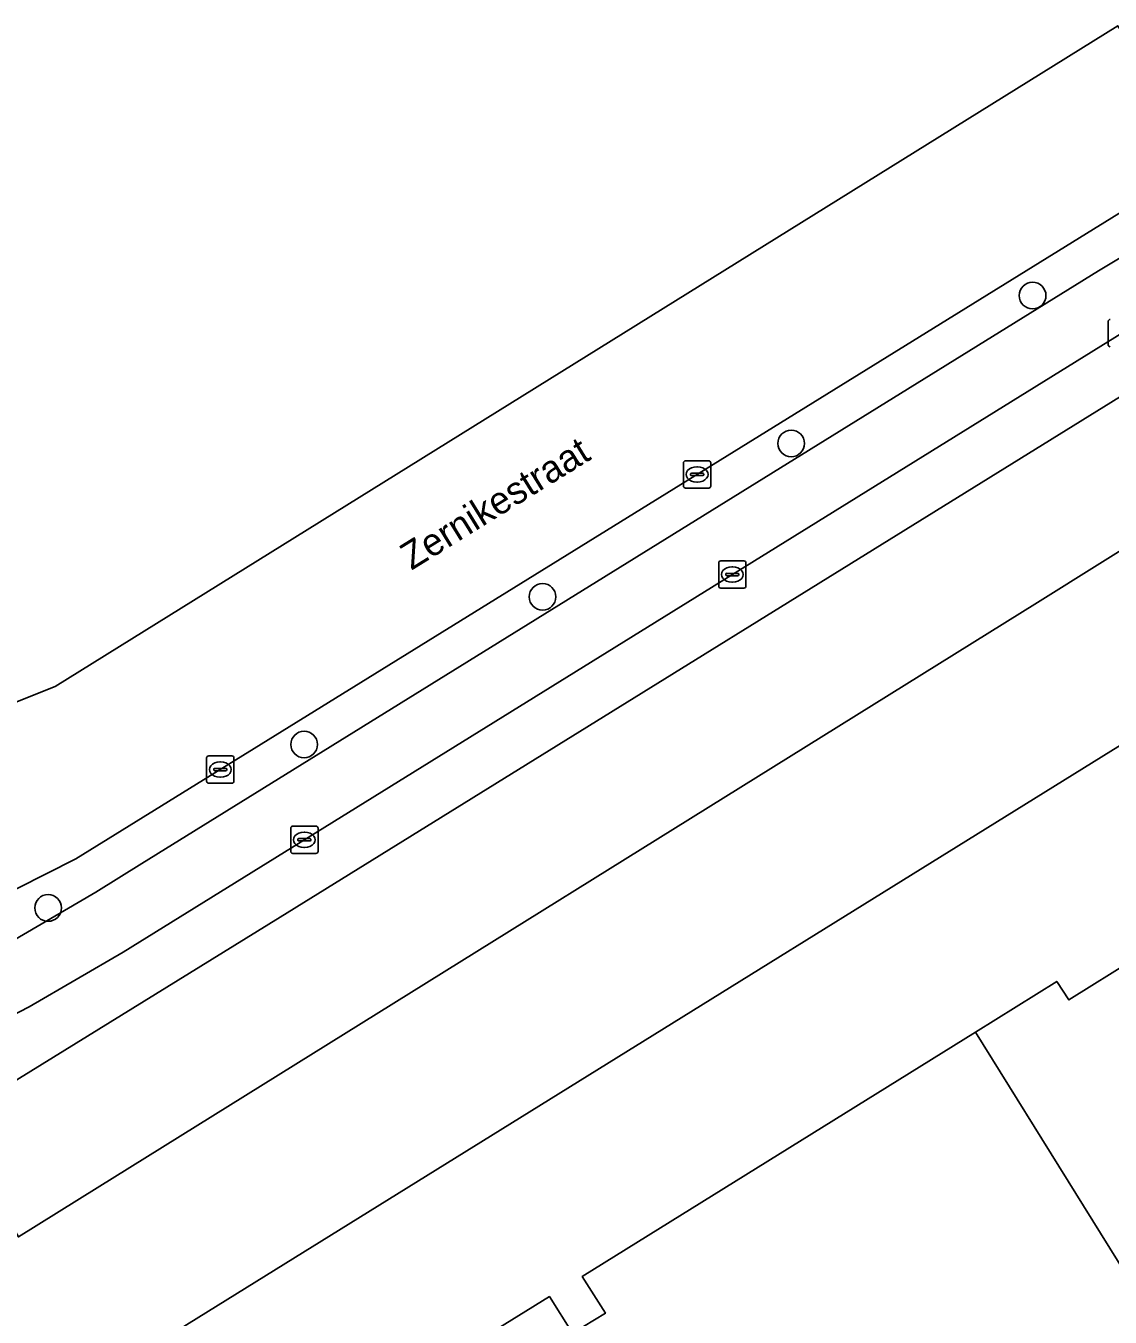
# Model space of a CAD drawing. Extents: x 160304 to 160955, y 383684 to 384161.
# Drawn here: x 160703.42 to 160743.18, y 384074.11 to 384121.45 of the extents above; entities that cross this region are included whole.
import ezdxf

# ---------------------------------------------------------------- set-up
doc = ezdxf.new("R2010")
doc.units = 0
for name, color, linetype in [('IMGEO_Berm_open', 7, 'Continuous'), ('IMGEO_Boom', 7, 'Continuous'), ('IMGEO_Fietspad_open', 7, 'Continuous'), ('IMGEO_Kolk', 7, 'Continuous'), ('IMGEO_Openbare_ruimte_label', 7, 'Continuous'), ('IMGEO_Pand', 7, 'Continuous'), ('IMGEO_Parkeervlak_open', 7, 'Continuous'), ('IMGEO_Rijbaan_lokaal_gesloten', 7, 'Continuous'), ('IMGEO_Rijbaan_lokaal_open', 7, 'Continuous'), ('IMGEO_Voetpad_open', 7, 'Continuous')]:
    doc.layers.add(name, color=color, linetype=linetype)

msp = doc.modelspace()

# ---------------------------------------------------------------- linework, layer by layer
at = {"layer": 'IMGEO_Berm_open'}
msp.add_lwpolyline([(160742.756, 384112.478), (160744.163, 384113.316), (160745.836, 384114.22), (160746.197, 384114.392), (160746.813, 384114.634), (160747.449, 384114.82), (160746.55, 384116.415), (160743.761, 384114.738), (160705.25, 384090.911), (160700.96, 384088.754), (160701.662, 384087.202), (160702.323, 384087.552), (160705.985, 384089.694), (160707.678, 384090.743)], close=True, dxfattribs=at)
at = {"layer": 'IMGEO_Boom'}
for centre in [(160740.34, 384111.566), (160731.487, 384106.146), (160722.368, 384100.521), (160713.624, 384095.109), (160704.235, 384089.116)]:
    msp.add_circle(centre, 0.489, dxfattribs=at)
at = {"layer": 'IMGEO_Fietspad_open'}
for points in [[(160747.449, 384114.82), (160746.813, 384114.634), (160746.197, 384114.392), (160745.836, 384114.22), (160744.163, 384113.316), (160742.756, 384112.478), (160707.678, 384090.743), (160705.985, 384089.694), (160702.323, 384087.552)], [(160702.089, 384084.748), (160703.545, 384085.49), (160706.986, 384087.498), (160745.191, 384111.169)]]:
    msp.add_lwpolyline(points, dxfattribs=at)
at = {"layer": 'IMGEO_Kolk'}
for p, q in [((160743.11, 384109.763), (160743.11, 384110.615)), ((160727.536, 384104.583), (160727.536, 384105.435)), ((160727.611, 384105.509), (160728.463, 384105.509)), ((160728.024, 384105.289), (160728.049, 384105.289)), ((160728.537, 384105.435), (160728.537, 384104.583)), ((160727.795, 384105.003), (160727.795, 384105.015)), ((160728.233, 384104.966), (160727.835, 384104.966)), ((160727.838, 384105.052), (160728.236, 384105.052)), ((160728.279, 384105.015), (160728.279, 384105.003)), ((160728.463, 384104.509), (160727.611, 384104.509)), ((160728.047, 384104.729), (160728.022, 384104.729)), ((160728.827, 384100.914), (160728.827, 384101.766)), ((160728.902, 384101.84), (160729.754, 384101.84)), ((160729.315, 384101.62), (160729.34, 384101.62)), ((160729.828, 384101.766), (160729.828, 384100.914)), ((160729.086, 384101.334), (160729.086, 384101.346)), ((160729.524, 384101.297), (160729.126, 384101.297)), ((160729.129, 384101.383), (160729.527, 384101.383)), ((160729.338, 384101.06), (160729.313, 384101.06)), ((160729.57, 384101.346), (160729.57, 384101.334)), ((160729.754, 384100.84), (160728.902, 384100.84)), ((160710.049, 384093.763), (160710.049, 384094.615)), ((160710.124, 384094.689), (160710.976, 384094.689)), ((160710.537, 384094.469), (160710.562, 384094.469)), ((160711.05, 384094.615), (160711.05, 384093.763)), ((160710.308, 384094.183), (160710.308, 384094.195)), ((160710.746, 384094.146), (160710.348, 384094.146)), ((160710.351, 384094.232), (160710.749, 384094.232)), ((160710.56, 384093.909), (160710.535, 384093.909)), ((160710.792, 384094.195), (160710.792, 384094.183)), ((160710.976, 384093.689), (160710.124, 384093.689)), ((160713.132, 384091.189), (160713.132, 384092.041)), ((160713.207, 384092.115), (160714.059, 384092.115)), ((160714.133, 384092.041), (160714.133, 384091.189)), ((160713.391, 384091.609), (160713.391, 384091.621)), ((160713.829, 384091.572), (160713.431, 384091.572)), ((160713.434, 384091.658), (160713.832, 384091.658)), ((160713.62, 384091.895), (160713.645, 384091.895)), ((160713.875, 384091.621), (160713.875, 384091.609)), ((160714.059, 384091.115), (160713.207, 384091.115)), ((160713.643, 384091.335), (160713.618, 384091.335))]:
    msp.add_line(p, q, dxfattribs=at)
for points in [[(160743.11, 384109.763), (160743.11, 384110.615)], [(160727.536, 384104.583), (160727.536, 384105.435)], [(160727.611, 384105.509), (160728.463, 384105.509)], [(160728.537, 384105.435), (160728.537, 384104.583)], [(160728.463, 384104.509), (160727.611, 384104.509)], [(160728.827, 384100.914), (160728.827, 384101.766)], [(160728.902, 384101.84), (160729.754, 384101.84)], [(160729.828, 384101.766), (160729.828, 384100.914)], [(160729.754, 384100.84), (160728.902, 384100.84)], [(160710.049, 384093.763), (160710.049, 384094.615)], [(160710.124, 384094.689), (160710.976, 384094.689)], [(160711.05, 384094.615), (160711.05, 384093.763)], [(160710.976, 384093.689), (160710.124, 384093.689)], [(160713.132, 384091.189), (160713.132, 384092.041)], [(160713.207, 384092.115), (160714.059, 384092.115)], [(160714.133, 384092.041), (160714.133, 384091.189)], [(160714.059, 384091.115), (160713.207, 384091.115)]]:
    msp.add_lwpolyline(points, dxfattribs=at)
for centre, radius, start, end in [((160743.187, 384110.613), 0.0765, 91.552, 178.448), ((160743.187, 384110.613), 0.0765, 91.552, 178.448), ((160743.187, 384109.765), 0.0765, 181.552, 268.448), ((160743.187, 384109.765), 0.0765, 181.552, 268.448), ((160727.613, 384105.433), 0.0765, 91.552, 178.448), ((160727.613, 384105.433), 0.0765, 91.552, 178.448), ((160728.461, 384105.433), 0.0765, 1.552, 88.448), ((160728.461, 384105.433), 0.0765, 1.552, 88.448), ((160727.835, 384105.012), 0.0403, 85.8775, 175.7526), ((160727.832, 384105.002), 0.0366, 178.938, 274.7102), ((160728.236, 384105.009), 0.043, 264.8664, 352.4533), ((160728.24, 384105.014), 0.0386, 1.7309, 96.639), ((160727.613, 384104.585), 0.0765, 181.552, 268.448), ((160727.613, 384104.585), 0.0765, 181.552, 268.448), ((160728.461, 384104.585), 0.0765, 271.552, 358.448), ((160728.461, 384104.585), 0.0765, 271.552, 358.448), ((160728.904, 384101.764), 0.0765, 91.552, 178.448), ((160728.904, 384101.764), 0.0765, 91.552, 178.448), ((160729.752, 384101.764), 0.0765, 1.552, 88.448), ((160729.752, 384101.764), 0.0765, 1.552, 88.448), ((160729.126, 384101.343), 0.0403, 85.8775, 175.7526), ((160729.123, 384101.333), 0.0366, 178.938, 274.7102), ((160729.527, 384101.34), 0.043, 264.8664, 352.4533), ((160729.531, 384101.345), 0.0386, 1.7309, 96.639), ((160728.904, 384100.916), 0.0765, 181.552, 268.448), ((160728.904, 384100.916), 0.0765, 181.552, 268.448), ((160729.752, 384100.916), 0.0765, 271.552, 358.448), ((160729.752, 384100.916), 0.0765, 271.552, 358.448), ((160710.126, 384094.613), 0.0765, 91.552, 178.448), ((160710.126, 384094.613), 0.0765, 91.552, 178.448), ((160710.974, 384094.613), 0.0765, 1.552, 88.448), ((160710.974, 384094.613), 0.0765, 1.552, 88.448), ((160710.348, 384094.192), 0.0403, 85.8775, 175.7526), ((160710.345, 384094.182), 0.0366, 178.938, 274.7102), ((160710.749, 384094.189), 0.043, 264.8664, 352.4533), ((160710.753, 384094.194), 0.0386, 1.7309, 96.639), ((160710.126, 384093.765), 0.0765, 181.552, 268.448), ((160710.126, 384093.765), 0.0765, 181.552, 268.448), ((160710.974, 384093.765), 0.0765, 271.552, 358.448), ((160710.974, 384093.765), 0.0765, 271.552, 358.448), ((160713.209, 384092.039), 0.0765, 91.552, 178.448), ((160713.209, 384092.039), 0.0765, 91.552, 178.448), ((160714.057, 384092.039), 0.0765, 1.552, 88.448), ((160714.057, 384092.039), 0.0765, 1.552, 88.448), ((160713.431, 384091.618), 0.0403, 85.8775, 175.7526), ((160713.428, 384091.608), 0.0366, 178.938, 274.7102), ((160713.832, 384091.615), 0.043, 264.8664, 352.4533), ((160713.836, 384091.62), 0.0386, 1.7309, 96.639), ((160713.209, 384091.191), 0.0765, 181.552, 268.448), ((160713.209, 384091.191), 0.0765, 181.552, 268.448), ((160714.057, 384091.191), 0.0765, 271.552, 358.448), ((160714.057, 384091.191), 0.0765, 271.552, 358.448)]:
    msp.add_arc(centre, radius, start, end, dxfattribs=at)
for centre, major_axis, ratio, start_param, end_param in [((160728.023, 384105.009), (-0.387, 0.002), 0.722429, 4.712389, 7.853982), ((160728.048, 384105.009), (-0.39, 0.002), 0.717154, 1.570796, 4.712389), ((160729.314, 384101.34), (-0.387, 0.002), 0.722429, 4.712389, 7.853982), ((160729.339, 384101.34), (-0.39, 0.002), 0.717154, 1.570796, 4.712389), ((160710.536, 384094.189), (-0.387, 0.002), 0.722429, 4.712389, 7.853982), ((160710.561, 384094.189), (-0.39, 0.002), 0.717154, 1.570796, 4.712389), ((160713.619, 384091.615), (-0.387, 0.002), 0.722429, 4.712389, 7.853982), ((160713.644, 384091.615), (-0.39, 0.002), 0.717154, 1.570796, 4.712389)]:
    msp.add_ellipse(centre, major_axis=major_axis, ratio=ratio, start_param=start_param, end_param=end_param, dxfattribs=at)
at = {"layer": 'IMGEO_Pand'}
msp.add_lwpolyline([(160744.105, 384087.258), (160741.673, 384085.744), (160741.223, 384086.421), (160738.24, 384084.566), (160745.599, 384072.736)], dxfattribs=at)
msp.add_lwpolyline([(160745.599, 384072.736), (160738.24, 384084.566), (160723.825, 384075.6), (160724.675, 384074.255), (160723.472, 384073.526), (160722.622, 384074.871), (160718.989, 384072.622), (160720.124, 384070.796), (160714.211, 384067.125), (160715.145, 384065.622), (160713.123, 384064.367), (160726.004, 384043.621), (160733.056, 384047.999), (160737.814, 384050.953), (160730.219, 384063.187)], close=True, dxfattribs=at)
at = {"layer": 'IMGEO_Parkeervlak_open'}
for points in [[(160745.809, 384109.263), (160712.75, 384088.781), (160700.681, 384081.331), (160703.048, 384077.225), (160703.145, 384077.057), (160706.032, 384078.853), (160740.525, 384100.316), (160751.853, 384107.403)], [(160761.845, 384089.993), (160762.626, 384088.748), (160763.201, 384089.104), (160755.07, 384102.215), (160707.989, 384073.011), (160711.21, 384067.807), (160718.989, 384072.622), (160722.622, 384074.871), (160723.472, 384073.526), (160724.675, 384074.255), (160723.825, 384075.6), (160738.24, 384084.566)], [(160738.24, 384084.566), (160741.223, 384086.421), (160741.673, 384085.744), (160744.105, 384087.258), (160743.69, 384087.966), (160750.419, 384092.135), (160750.778, 384091.538), (160752.016, 384092.274)]]:
    msp.add_lwpolyline(points, dxfattribs=at)
at = {"layer": 'IMGEO_Rijbaan_lokaal_gesloten'}
msp.add_lwpolyline([(160700.96, 384088.754), (160705.25, 384090.911), (160743.761, 384114.738), (160746.55, 384116.415), (160744.719, 384119.402), (160743.461, 384121.455), (160704.491, 384097.237), (160691.51, 384092.054)], dxfattribs=at)
at = {"layer": 'IMGEO_Rijbaan_lokaal_open'}
msp.add_lwpolyline([(160706.486, 384072.081), (160707.989, 384073.011), (160755.07, 384102.215), (160751.853, 384107.403), (160740.525, 384100.316), (160706.032, 384078.853), (160703.145, 384077.057), (160703.048, 384077.225)], dxfattribs=at)
at = {"layer": 'IMGEO_Voetpad_open'}
for points in [[(160745.191, 384111.169), (160706.986, 384087.498), (160703.545, 384085.49), (160702.089, 384084.748)], [(160700.363, 384081.883), (160700.458, 384081.718), (160700.681, 384081.331), (160712.75, 384088.781), (160745.809, 384109.263)]]:
    msp.add_lwpolyline(points, dxfattribs=at)

# ---------------------------------------------------------------- texts
at = {"layer": 'IMGEO_Openbare_ruimte_label'}
msp.add_text('Zernikestraat', height=1, rotation=31.7502, dxfattribs=at).set_placement((160717.559, 384101.478))

doc.saveas('drawing.dxf')
